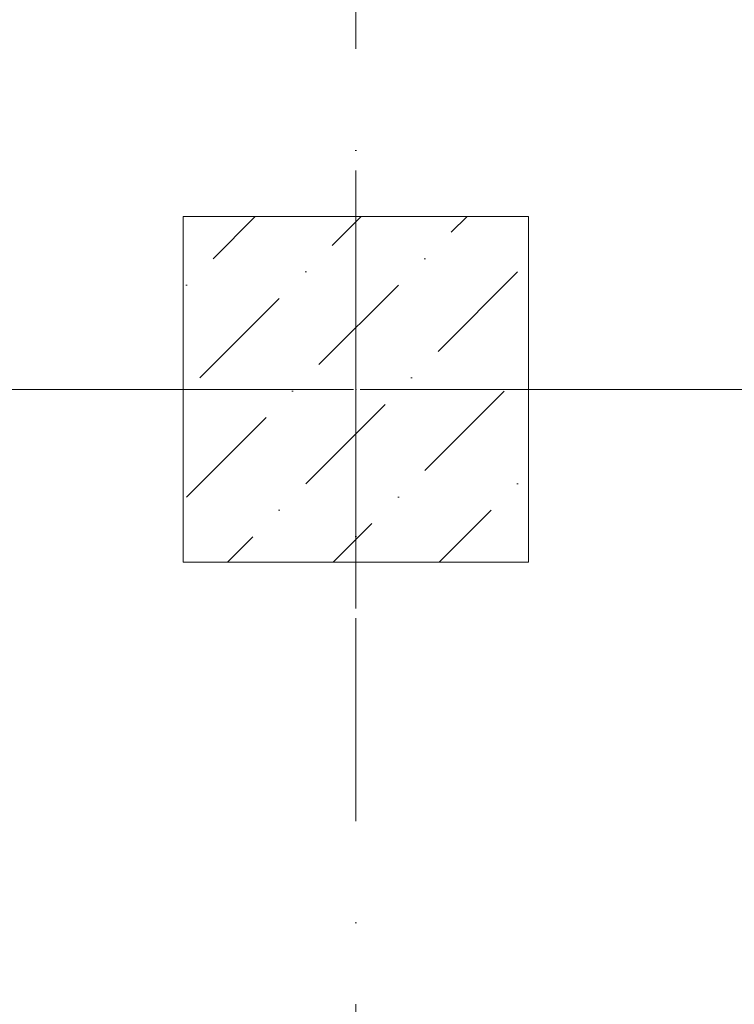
# Model space of a CAD drawing. Header units: millimetres. Extents: x -59761 to 112741, y -57975 to 46221.
# Tile 388 of 421: x 80416 to 81657, y -10067 to -8358. Entities that reach past the tile are written whole.
import ezdxf

# ---------------------------------------------------------------- set-up
doc = ezdxf.new("R2010")
doc.units = ezdxf.units.MM
for name, pattern in [('Wipeout_Contour', [1000, 0, -1000]), ('короткая штриховая', [282.222222, 141.111111, -141.111111]), ('Штриховая', [564.444447, 282.222223, -282.222223]), ('Штрихпунктирная', [670.277762, 352.777767, -176.388884, 0, -141.111112])]:
    doc.linetypes.add(name, pattern=pattern)
for name, color, linetype in [('Конструктив - Колонны', 7, 'Continuous'), ('Элемент модели - Границы зон', 7, 'Continuous'), ('Элемент Модели - Зона', 7, 'Continuous'), ('Элемент Модели - Оси', 2, 'Continuous')]:
    doc.layers.add(name, color=color, linetype=linetype)

msp = doc.modelspace()

# ---------------------------------------------------------------- linework, layer by layer
at = {"layer": 'Элемент Модели - Зона', "color": 253, "linetype": 'Штриховая', "lineweight": 15, "flags": 128}
for points in [[(-8890, -17680), (-3119.74, -17680), (-3119.74, -14858.42), (142.53, -11594.86), (156.67, -11609), (156.67, -11580), (18300, -11580), (18300, -11600), (32399.73, -11600), (32399.73, -11580), (69081.36, -11580), (72316.72, -14823.47), (72320.06, -15158.11), (72320.06, -17695), (72360, -17695), (72360, -19700), (72120, -19700), (72120, -18300), (71700, -18300), (71700, -17900), (63300, -17900), (63300, -18300), (62700, -18300), (62700, -17900), (54320, -17900), (54320, -27030), (62700, -27030), (62700, -26350), (63300, -26350), (63300, -27540), (67380, -27540), (67380, -26630), (67500, -26630), (67500, -27660), (62920, -27660), (62920, -32819.89), (72120, -32819.89), (72120, -27750), (71650, -27750), (71650, -26250), (72120, -26250), (72120, -21200), (72360, -21200), (72360, -33849.94), (72120, -33849.94), (72120, -33059.89), (54320, -33059.89), (54320, -39349.94), (72120, -39349.94), (72120, -36299.94), (71700.06, -36299.94), (71700.06, -35674.44), (72120, -35674.44), (72120, -35349.94), (72360, -35349.94), (72360, -35679.94), (75850, -35679.94), (75850, -16794.88), (75238.88, -16794.88), (75238.88, -9000), (80700, -9000), (80700, -8700), (81300, -8700), (81300, -9000), (87517.1, -9000), (87517.1, -320), (85530, -320), (85530, 300), (84182.9, 300), (81300, 300), (81300, -300), (80700, -300), (80700, 212.5), (79799.78, 212.5), (72300, 212.5), (72300, -300), (71700, -300), (71700, 212.5), (63300, 212.5), (63300, -300), (62700, -300), (62700, 212.5), (54300, 212.5), (54300, -300), (53700, -300), (53700, 212.5), (45650, 212.5), (45650, -300), (45050, -300), (44950, -300), (44950, -5367.2), (32450.06, -5367.2), (32450.06, -200), (32450.06, 7690), (32460.06, 7690), (32460.06, 13850), (29720, 13850), (29720, 5730), (28964.53, 5730), (28964.53, 212), (27300.06, 212), (27300.06, -300), (26700.06, -300), (26700.06, 212), (18300, 212), (18300, -300), (17700, -300), (17700, 212), (16025.03, 212), (16025.03, -7500), (16025.03, -9042.59), (9300, -9042.59), (9300, -9300), (8700, -9300), (8700, -9042.59), (300, -9042.59), (300, -9300), (-300, -9300), (-300, -9042.59), (-8250, -9042.59), (-8250, -9300), (-8850, -9300), (-8850, -9042.59), (-8890, -9042.59)], [(75850, -35690.78), (75850, -35699.94), (77410, -35699.94), (77410, -35679.94), (80725, -35679.94), (80725, -29900), (80700, -29900), (80700, -28400), (80725, -28400), (80725, -27750), (80650, -27750), (80650, -26250), (80725, -26250), (80725, -25600), (80700, -25600), (80700, -24100), (80725, -24100), (80725, -18300), (80700, -18300), (80700, -17700), (81300, -17700), (81300, -18175), (89700, -18175), (89700, -17700), (90300, -17700), (90300, -18175), (96025, -18175), (96025, -9000), (93380.68, -9000), (90300, -9000), (90300, -9300), (89700, -9300), (89700, -9000), (81300, -9000), (81300, -9300), (80700, -9300), (80700, -9000), (77696.33, -9000), (77696.33, -11247.67), (79332.5, -11247.67), (79332.5, -14421.89), (77696.33, -14421.89), (77696.33, -16794.88), (75850, -16794.88)]]:
    msp.add_lwpolyline(points, close=True, dxfattribs=at)

# ---------------------------------------------------------------- next in the draw order: wipeouts: each hides what was drawn before it
at = {"color": 254, "linetype": 'Wipeout_Contour', "lineweight": 0, "ltscale": 10223292.03623922}
msp.add_wipeout([(80700, -9300), (81300, -9300), (81300, -8700), (80700, -8700)], dxfattribs=at).dxf.layer = 'Конструктив - Колонны'

# ---------------------------------------------------------------- next in the draw order: hatches: boundary and pattern name
at = {"layer": 'Конструктив - Колонны', "linetype": 'Continuous', "lineweight": 15}
h = msp.add_hatch(dxfattribs=at)
h.set_pattern_fill('БЕТОН_01_000D', style=0, pattern_type=2)
h.set_pattern_definition([(45, (-45000, -54000), (-183.84776, 183.84776), [195, -65, 0, -65]), (45, (-44977.02, -53793.17), (-183.84776, 183.84776), [195, -65, 0, -65])])
h.paths.add_polyline_path([(80700, -9300), (81300, -9300), (81300, -8700), (80700, -8700)])

# ---------------------------------------------------------------- next in the draw order: linework, layer by layer
at = {"layer": 'Конструктив - Колонны', "color": 7, "linetype": 'Continuous', "lineweight": 0}
for p, q in [((81000, -8920), (81000, -8620)), ((80920, -9000), (80620, -9000)), ((81080, -9000), (81380, -9000)), ((81000, -9080), (81000, -9380))]:
    msp.add_line(p, q, dxfattribs=at)
at = {"layer": 'Конструктив - Колонны', "color": 7, "linetype": 'Continuous', "lineweight": 15, "flags": 128}
msp.add_lwpolyline([(80700, -9300), (81300, -9300), (81300, -8700), (80700, -8700)], close=True, dxfattribs=at)
at = {"layer": 'Конструктив - Колонны', "color": 7, "linetype": 'Continuous', "lineweight": 0}
msp.add_point((81000, -9000), dxfattribs=at)
at = {"layer": 'Элемент модели - Границы зон', "color": 7, "linetype": 'короткая штриховая', "lineweight": 15}
for points in [[(96025, -9000), (94825, -9000), (75238.88, -9000), (75238.88, -16794.88), (75850, -16794.88), (75850, -35690.78)], [(75850, -35699.94), (75850, -16794.88), (77696.33, -16794.88), (77696.33, -14421.89), (79332.5, -14421.89), (79332.5, -11247.67), (77696.33, -11247.67), (77696.33, -9000), (80700, -9000), (80700, -9300), (81300, -9300), (81300, -9000), (89700, -9000), (89700, -9300), (90300, -9300), (90300, -9000), (94825, -9000), (96025, -9000), (96025, -18150)]]:
    msp.add_lwpolyline(points, dxfattribs=at)
at = {"layer": 'Элемент Модели - Оси', "color": 7, "linetype": 'Штрихпунктирная', "lineweight": 15}
for p, q in [((81000, 38200), (81000, -55975)), ((-57760.58, -9000), (110650, -9000))]:
    msp.add_line(p, q, dxfattribs=at)

doc.saveas('drawing.dxf')
